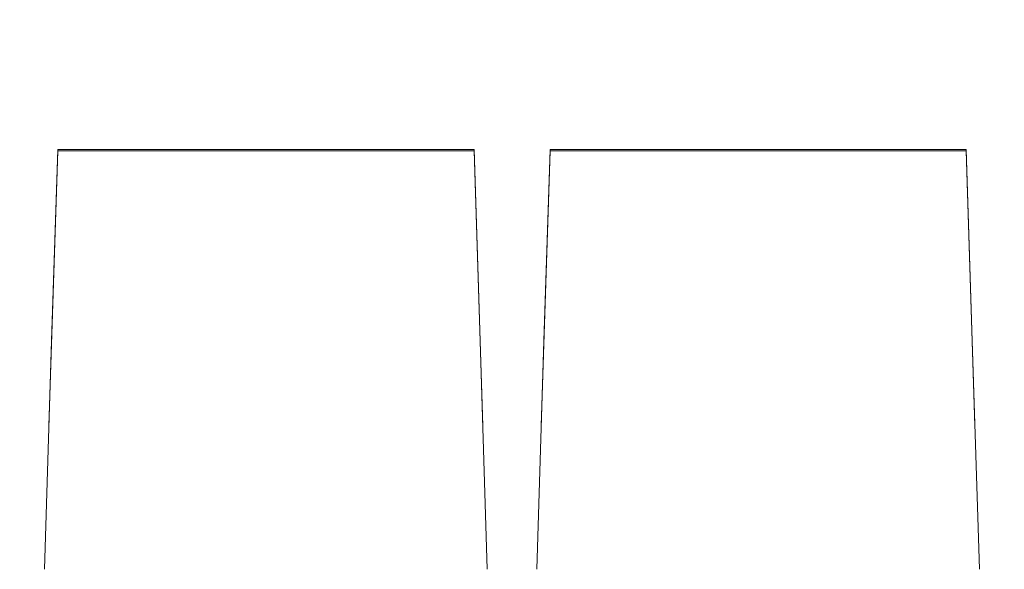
# Model space of a CAD drawing. Header units: millimetres. Extents: x -30280 to 309309, y -17460 to 4378.
# Tile 837 of 1056: x 249980 to 250980, y -12988 to -12430. Entities that reach past the tile are written whole.
import ezdxf

# ---------------------------------------------------------------- set-up
doc = ezdxf.new("R2010")
doc.units = ezdxf.units.MM
doc.header["$MEASUREMENT"] = 0
doc.linetypes.add('Wipeout_Contour', pattern=[1000, 0, -1000])
for name, color, linetype in [('Nuevo_08_E_Envans secs', 7, 'Continuous'), ('Nuevo_09_EI_Mobiliari general', 7, 'Continuous'), ('Nuevo_Ventanas Archicad', 7, 'Continuous')]:
    doc.layers.add(name, color=color, linetype=linetype)
doc.layers.add('Nuevo_09_EI_Mobiliari general_Pluma_Nº__1', color=7, linetype='Continuous', lineweight=5)

# ---------------------------------------------------------------- blocks, each defined once
blk = doc.blocks.new('Elem Sección_541_6', base_point=(235890.6, -13460))
at = {"color": 254, "linetype": 'Wipeout_Contour', "lineweight": 0, "ltscale": 1517989.291840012}
blk.add_wipeout([(248979.9, -11360), (254508.6, -11360), (254508.6, -13458), (254654.2, -13458), (254654.2, -11013), (248979.9, -11013)], dxfattribs=at).dxf.layer = 'Nuevo_08_E_Envans secs'
blk = doc.blocks.new('Elem Sección_543_6', base_point=(235890.6, -13460))
at = {"color": 254, "linetype": 'Wipeout_Contour', "lineweight": 0, "ltscale": 31165908.05935061}
blk.add_wipeout([(253368.6, -11400), (248979.9, -11400), (248979.9, -13305.7), (249022.4, -13068.1), (249023.1, -13065.8), (249027, -13043.5), (249005.4, -13043.5), (249005.4, -12987.9), (249005.5, -12987.9), (249019, -12561.8), (249441.8, -12561.8), (249455.3, -12987.9), (249455.4, -12987.9), (249455.4, -13043.5), (249433.8, -13043.5), (249437.7, -13065.8), (249438.4, -13068.1), (249480.4, -13302.9), (249522.4, -13068.1), (249523.1, -13065.8), (249527, -13043.5), (249505.4, -13043.5), (249505.4, -12987.9), (249505.5, -12987.9), (249519, -12561.8), (249941.8, -12561.8), (249955.3, -12987.9), (249955.4, -12987.9), (249955.4, -13043.5), (249933.8, -13043.5), (249937.7, -13065.8), (249938.4, -13068.1), (249980.4, -13302.9), (250022.4, -13068.1), (250023.1, -13065.8), (250027, -13043.5), (250005.4, -13043.5), (250005.4, -12987.9), (250005.5, -12987.9), (250019, -12561.8), (250441.8, -12561.8), (250455.3, -12987.9), (250455.4, -12987.9), (250455.4, -13043.5), (250433.8, -13043.5), (250437.7, -13065.8), (250438.4, -13068.1), (250480.4, -13302.9), (250522.4, -13068.1), (250523.1, -13065.8), (250527, -13043.5), (250505.4, -13043.5), (250505.4, -12987.9), (250505.5, -12987.9), (250519, -12561.8), (250941.8, -12561.8), (250955.3, -12987.9), (250955.4, -12987.9), (250955.4, -13043.5), (250933.8, -13043.5), (250937.7, -13065.8), (250938.4, -13068.1), (250980.4, -13302.9), (251022.4, -13068.1), (251023.1, -13065.8), (251027, -13043.5), (251005.4, -13043.5), (251005.4, -12987.9), (251005.5, -12987.9), (251019, -12561.8), (251441.8, -12561.8), (251455.3, -12987.9), (251455.4, -12987.9), (251455.4, -13043.5), (251433.8, -13043.5), (251437.7, -13065.8), (251438.4, -13068.1), (251480.4, -13302.9), (251522.4, -13068.1), (251523.1, -13065.8), (251527, -13043.5), (251505.4, -13043.5), (251505.4, -12987.9), (251505.5, -12987.9), (251519, -12561.8), (251941.8, -12561.8), (251955.3, -12987.9), (251955.4, -12987.9), (251955.4, -13043.5), (251933.8, -13043.5), (251937.7, -13065.8), (251938.4, -13068.1), (251980.4, -13302.9), (252022.4, -13068.1), (252023.1, -13065.8), (252027, -13043.5), (252005.4, -13043.5), (252005.4, -12987.9), (252005.5, -12987.9), (252019, -12561.8), (252441.8, -12561.8), (252455.3, -12987.9), (252455.4, -12987.9), (252455.4, -13043.5), (252433.8, -13043.5), (252437.7, -13065.8), (252438.4, -13068.1), (252480.4, -13302.9), (252522.4, -13068.1), (252523.1, -13065.8), (252527, -13043.5), (252505.4, -13043.5), (252505.4, -12987.9), (252505.5, -12987.9), (252519, -12561.8), (252941.8, -12561.8), (252955.3, -12987.9), (252955.4, -12987.9), (252955.4, -13043.5), (252933.8, -13043.5), (252937.7, -13065.8), (252938.4, -13068.1), (252999.6, -13410), (253368.6, -13410)], dxfattribs=at).dxf.layer = 'Nuevo_Ventanas Archicad'
blk = doc.blocks.new('Elem Sección_544_6', base_point=(235890.6, -13460))
at = {"color": 254, "linetype": 'Wipeout_Contour', "lineweight": 0, "ltscale": 1005063.242386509}
blk.add_wipeout([(250947.9, -12756.1), (250941.8, -12561.8), (250941.8, -12563.1), (250950.6, -12842.2)], dxfattribs=at).dxf.layer = 'Nuevo_09_EI_Mobiliari general'
at = {"color": 254, "linetype": 'Wipeout_Contour', "lineweight": 0, "ltscale": 1004179.607535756}
blk.add_wipeout([(250941.8, -12563.1), (250941.8, -12561.8), (250519, -12561.8), (250519, -12563.1)], dxfattribs=at).dxf.layer = 'Nuevo_09_EI_Mobiliari general'
at = {"color": 254, "linetype": 'Wipeout_Contour', "lineweight": 0, "ltscale": 1003343.783056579}
blk.add_wipeout([(250510.1, -12842.2), (250519, -12563.1), (250519, -12561.8), (250512.8, -12756.1)], dxfattribs=at).dxf.layer = 'Nuevo_09_EI_Mobiliari general'
at = {"color": 254, "linetype": 'Wipeout_Contour', "lineweight": 0, "ltscale": 1004207.980622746}
blk.add_wipeout([(250510.1, -12842.2), (250950.6, -12842.2), (250941.8, -12563.1), (250519, -12563.1)], dxfattribs=at).dxf.layer = 'Nuevo_09_EI_Mobiliari general'
at = {"layer": 'Nuevo_09_EI_Mobiliari general_Pluma_Nº__1', "color": 7, "linetype": 'Continuous', "lineweight": 5}
for p, q in [((250519, -12563.1), (250510.1, -12842.2)), ((250519, -12561.8), (250512.8, -12756.1)), ((250941.8, -12561.8), (250519, -12561.8)), ((250519, -12563.1), (250519, -12561.8)), ((250941.8, -12563.1), (250519, -12563.1)), ((250947.9, -12756.1), (250941.8, -12561.8)), ((250941.8, -12563.1), (250941.8, -12561.8)), ((250950.6, -12842.2), (250941.8, -12563.1))]:
    blk.add_line(p, q, dxfattribs=at)
blk = doc.blocks.new('Elem Sección_547_6', base_point=(235890.6, -13460))
at = {"color": 254, "linetype": 'Wipeout_Contour', "lineweight": 0, "ltscale": 1506360.538547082}
blk.add_wipeout([(250512.8, -12756.1), (250505.5, -12987.9), (250955.3, -12987.9), (250947.9, -12756.1), (250950.6, -12842.2), (250510.1, -12842.2)], dxfattribs=at).dxf.layer = 'Nuevo_09_EI_Mobiliari general'
at = {"layer": 'Nuevo_09_EI_Mobiliari general_Pluma_Nº__1', "color": 7, "linetype": 'Continuous', "lineweight": 5}
for p, q in [((250512.8, -12756.1), (250505.5, -12987.9)), ((250955.3, -12987.9), (250947.9, -12756.1))]:
    blk.add_line(p, q, dxfattribs=at)
blk = doc.blocks.new('Elem Sección_572_6', base_point=(235890.6, -13460))
at = {"color": 254, "linetype": 'Wipeout_Contour', "lineweight": 0, "ltscale": 1003065.796285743}
blk.add_wipeout([(250447.9, -12756.1), (250441.8, -12561.8), (250441.8, -12563.1), (250450.6, -12842.2)], dxfattribs=at).dxf.layer = 'Nuevo_09_EI_Mobiliari general'
at = {"color": 254, "linetype": 'Wipeout_Contour', "lineweight": 0, "ltscale": 1002182.118175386}
blk.add_wipeout([(250019, -12563.1), (250441.8, -12563.1), (250441.8, -12561.8), (250019, -12561.8)], dxfattribs=at).dxf.layer = 'Nuevo_09_EI_Mobiliari general'
at = {"color": 254, "linetype": 'Wipeout_Contour', "lineweight": 0, "ltscale": 1001346.345689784}
blk.add_wipeout([(250010.1, -12842.2), (250019, -12563.1), (250019, -12561.8), (250012.8, -12756.1)], dxfattribs=at).dxf.layer = 'Nuevo_09_EI_Mobiliari general'
at = {"color": 254, "linetype": 'Wipeout_Contour', "lineweight": 0, "ltscale": 1002210.547860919}
blk.add_wipeout([(250019, -12563.1), (250010.1, -12842.2), (250450.6, -12842.2), (250441.8, -12563.1)], dxfattribs=at).dxf.layer = 'Nuevo_09_EI_Mobiliari general'
at = {"layer": 'Nuevo_09_EI_Mobiliari general_Pluma_Nº__1', "color": 7, "linetype": 'Continuous', "lineweight": 5}
for p, q in [((250019, -12563.1), (250010.1, -12842.2)), ((250019, -12561.8), (250012.8, -12756.1)), ((250441.8, -12561.8), (250019, -12561.8)), ((250019, -12563.1), (250019, -12561.8)), ((250441.8, -12563.1), (250019, -12563.1)), ((250447.9, -12756.1), (250441.8, -12561.8)), ((250441.8, -12563.1), (250441.8, -12561.8)), ((250450.6, -12842.2), (250441.8, -12563.1))]:
    blk.add_line(p, q, dxfattribs=at)
blk = doc.blocks.new('Elem Sección_573_6', base_point=(235890.6, -13460))
at = {"color": 254, "linetype": 'Wipeout_Contour', "lineweight": 0, "ltscale": 1503364.486129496}
blk.add_wipeout([(250005.5, -12987.9), (250455.3, -12987.9), (250447.9, -12756.1), (250450.6, -12842.2), (250010.1, -12842.2), (250012.8, -12756.1)], dxfattribs=at).dxf.layer = 'Nuevo_09_EI_Mobiliari general'
at = {"layer": 'Nuevo_09_EI_Mobiliari general_Pluma_Nº__1', "color": 7, "linetype": 'Continuous', "lineweight": 5}
for p, q in [((250012.8, -12756.1), (250005.5, -12987.9)), ((250455.3, -12987.9), (250447.9, -12756.1))]:
    blk.add_line(p, q, dxfattribs=at)

msp = doc.modelspace()

# ---------------------------------------------------------------- block references
at = {"layer": 'Nuevo_08_E_Envans secs', "lineweight": 0}
msp.add_blockref('Elem Sección_541_6', (235890.6, -13460), dxfattribs=at)

# ---------------------------------------------------------------- next in the draw order: block references
at = {"layer": 'Nuevo_Ventanas Archicad', "lineweight": 0}
msp.add_blockref('Elem Sección_543_6', (235890.6, -13460), dxfattribs=at)

# ---------------------------------------------------------------- next in the draw order: block references
at = {"layer": 'Nuevo_09_EI_Mobiliari general', "lineweight": 0}
msp.add_blockref('Elem Sección_544_6', (235890.6, -13460), dxfattribs=at)

# ---------------------------------------------------------------- next in the draw order: block references
msp.add_blockref('Elem Sección_547_6', (235890.6, -13460), dxfattribs=at)

# ---------------------------------------------------------------- next in the draw order: block references
msp.add_blockref('Elem Sección_572_6', (235890.6, -13460), dxfattribs=at)

# ---------------------------------------------------------------- next in the draw order: block references
msp.add_blockref('Elem Sección_573_6', (235890.6, -13460), dxfattribs=at)

doc.saveas('drawing.dxf')
